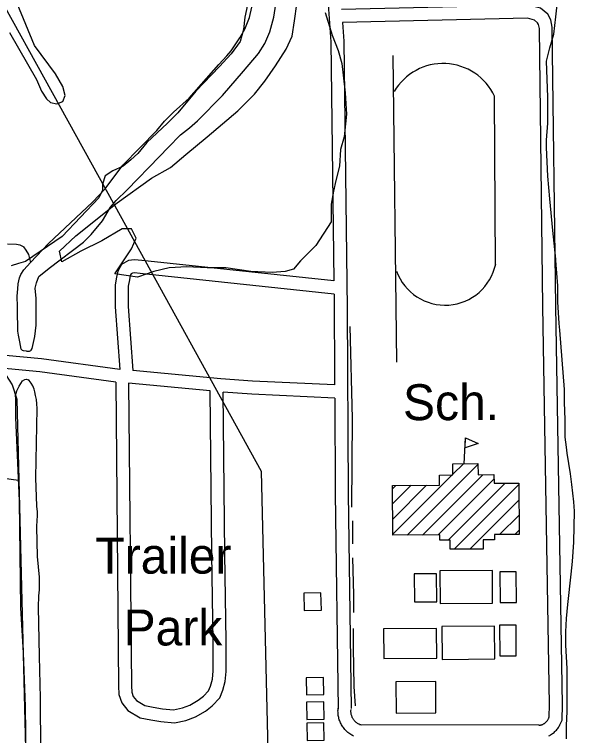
# Model space of a CAD drawing. Extents: x 3715084 to 3753216, y 488173 to 513963.
# Drawn here: x 3742329 to 3743624, y 502348 to 504015 of the extents above; entities that cross this region are included whole.
import ezdxf

# ---------------------------------------------------------------- set-up
doc = ezdxf.new("R2010")
doc.units = 0
for name, color, linetype in [('V-BLDG-IDEN', 7, 'Continuous'), ('V-BLDG-OTLN', 7, 'Continuous'), ('V-ROAD-CNTR', 7, 'Continuous'), ('V-SITE-VEGE', 7, 'Continuous'), ('V-TOPO-SHOR', 7, 'Continuous'), ('V-UTIL-LINE', 7, 'Continuous')]:
    doc.layers.add(name, color=color, linetype=linetype)

msp = doc.modelspace()

# ---------------------------------------------------------------- linework, layer by layer
at = {"layer": 'V-BLDG-OTLN'}
for p, q in [((3743368.9, 502976.1), (3743371.9, 503036.1)), ((3743237.1, 502811), (3743400.7, 502974.6)), ((3743342.7, 502951.9), (3743366.9, 502976.1)), ((3743203.8, 502813.1), (3743341, 502950.2)), ((3743272.7, 502811.2), (3743412.2, 502950.7)), ((3743308.4, 502811.5), (3743437.8, 502940.9)), ((3743203.1, 502918.3), (3743210.8, 502926.1)), ((3743203.3, 502883.2), (3743246.5, 502926.4)), ((3743203.6, 502848.2), (3743282.1, 502926.6)), ((3743332, 502799.8), (3743463.3, 502931.1)), ((3743346, 502778.4), (3743495.4, 502927.8)), ((3743381.6, 502778.7), (3743495.6, 502892.7)), ((3743450.6, 502812.4), (3743495.9, 502857.6)), ((3743486.2, 502812.6), (3743496.1, 502822.5))]:
    msp.add_line(p, q, dxfattribs=at)
for points in [[(3743204.3, 503920), (3743212.4, 503211.1)], [(3743441.5, 503434.9), (3743438.8, 503825.7)]]:
    msp.add_lwpolyline(points, dxfattribs=at)
for points in [[(3743371.9, 503036.1), (3743401.3, 503023), (3743370.8, 503013)], [(3743438.8, 502800.6), (3743412.7, 502800.4), (3743412.9, 502778.9), (3743336.8, 502778.4), (3743336.7, 502799.8), (3743312.7, 502799.6), (3743312.6, 502811.5), (3743203.9, 502810.7), (3743203, 502926.1), (3743311.7, 502926.9), (3743311.5, 502950), (3743342.7, 502950.2), (3743342.5, 502975.9), (3743400.7, 502976.4), (3743400.9, 502950.6), (3743437.7, 502950.9), (3743437.9, 502930.9), (3743495.3, 502931.3), (3743496.2, 502812.7), (3743438.7, 502812.3)], [(3743253.2, 502721.6), (3743253.7, 502656.7), (3743305.6, 502657), (3743305.1, 502722)], [(3743434.1, 502729.7), (3743312.7, 502728.7), (3743313.2, 502652.7), (3743434.6, 502653.6)], [(3743451.6, 502655.1), (3743489.7, 502655.4), (3743489.1, 502726.2), (3743451.1, 502725.9)], [(3743038.7, 502637.7), (3743037.9, 502677.7), (3742997.9, 502676.9), (3742998.7, 502636.9)], [(3743438.9, 502600.8), (3743317.5, 502599.9), (3743318.1, 502523.9), (3743439.5, 502524.8)], [(3743451.2, 502532.1), (3743489.2, 502532.4), (3743488.7, 502603.3), (3743450.6, 502603)], [(3743182.2, 502594.2), (3743182.8, 502525.9), (3743305.5, 502526.8), (3743305, 502595.1)], [(3743044.2, 502442.4), (3743043.4, 502482.4), (3743003.4, 502481.6), (3743004.2, 502441.6)], [(3743210.9, 502471.9), (3743211.4, 502399.8), (3743303.6, 502400.5), (3743303.1, 502472.6)], [(3743045, 502386), (3743044.2, 502426), (3743004.2, 502425.2), (3743005, 502385.2)], [(3743045.6, 502337.5), (3743044.8, 502377.5), (3743004.8, 502376.7), (3743005.6, 502336.7)]]:
    msp.add_lwpolyline(points, close=True, dxfattribs=at)
for centre, radius, start, end in [((3743320.1, 503770.5), 130.9, 24.9343, 149.74), ((3743324.7, 503462.3), 119.5, 200.0526, 348.0231)]:
    msp.add_arc(centre, radius, start, end, dxfattribs=at)
at = {"layer": 'V-ROAD-CNTR'}
for points in [[(3743058.4, 504562.1), (3743049.4, 504413.5), (3743045, 504250.3), (3743046.3, 504140.5), (3743054.9, 504026.9), (3743060.6, 503951.7), (3743067.4, 503398.7)], [(3743595.1, 502383.4), (3743596, 502419.3), (3743580.9, 503339.8), (3743572.5, 503985.3), (3743569.2, 504002.3), (3743561.9, 504015.3), (3743545.4, 504029), (3743518.5, 504036.4), (3743085, 504026.3)], [(3743565.3, 502390.7), (3743566, 502419.4), (3743550.9, 503339.4), (3743542.5, 503982.3), (3743540.7, 503991.9), (3743538.5, 503995.7), (3743531.2, 504001.8), (3743514.8, 504006.3), (3743087.3, 503996.3)], [(3743087.3, 503996.3), (3743090.5, 503953), (3743098.2, 503334.3), (3743100.9, 502907.3), (3743107.5, 502410.1)], [(3742572.9, 503193.9), (3742391.9, 503218.3), (3742008.6, 503254.4), (3741669.5, 503283.4), (3741033.2, 503343.9), (3740391.1, 503400.1), (3739642.4, 503471), (3738745.3, 503556.1), (3738539.4, 503573.6)], [(3742563.4, 503164.9), (3742388.5, 503188.5), (3742005.9, 503224.5), (3741666.8, 503253.6), (3741030.5, 503314), (3740388.4, 503370.2), (3739639.6, 503441.2), (3738742.6, 503526.3), (3738536.4, 503543.8)], [(3743067.4, 503398.7), (3742623.6, 503445.9), (3742607.2, 503447.7), (3742592.7, 503446.1), (3742576.5, 503436.6), (3742568.7, 503421.5), (3742565.6, 503407.3), (3742562.1, 503389.4), (3742562.2, 503338.8), (3742572.9, 503193.9)], [(3743068, 503368.5), (3742620.3, 503416.1), (3742607.2, 503417.5), (3742602.4, 503417), (3742599.2, 503415.1), (3742597.2, 503411.2), (3742595, 503401.2), (3742592.1, 503386.5), (3742592.2, 503340), (3742603.1, 503191.6)], [(3743068, 503368.5), (3743069.3, 503158.2)], [(3743069.3, 503158.2), (3742879.7, 503166.8), (3742806.2, 503172.4), (3742603.1, 503191.6)], [(3742563.4, 503164.9), (3742570.3, 502462.5), (3742570.4, 502443.1), (3742577.4, 502423.6), (3742591.2, 502405.7), (3742620, 502388.6), (3742644.5, 502383.9), (3742667.8, 502380.1), (3742699.3, 502377.4), (3742725.6, 502382.9), (3742747.8, 502390.8), (3742771.2, 502404.5), (3742786.7, 502416.4), (3742804.1, 502435.1), (3742811, 502452.7), (3742816.3, 502472.7), (3742818.9, 502495.6), (3742818.7, 502565.9), (3742815.7, 502768.2), (3742812.1, 503141.9)], [(3742593.4, 503162.3), (3742600.3, 502462.8), (3742600.4, 502448.5), (3742604.1, 502438.2), (3742611.5, 502428.5), (3742630.8, 502417), (3742649.7, 502413.4), (3742671.5, 502409.9), (3742697.4, 502407.6), (3742717.5, 502411.9), (3742735.1, 502418.1), (3742754.4, 502429.4), (3742766.4, 502438.6), (3742778.2, 502451.4), (3742782.4, 502462.1), (3742786.8, 502478.2), (3742788.9, 502497.2), (3742788.7, 502565.6), (3742785.7, 502767.8), (3742782.1, 503144.6)], [(3742782.1, 503144.6), (3742593.4, 503162.3)], [(3743069.5, 503128.1), (3742877.9, 503136.9), (3742812.1, 503141.9)], [(3743069.5, 503128.1), (3743070.9, 502907), (3743077.5, 502409.7)], [(3743113.3, 502346.7), (3743111, 502347.8), (3743108.8, 502349.1), (3743106.6, 502350.4), (3743104.4, 502351.8), (3743102.3, 502353.3), (3743100.3, 502354.9), (3743098.3, 502356.6), (3743096.4, 502358.4), (3743094.6, 502360.2), (3743092.9, 502362.1), (3743091.2, 502364.1), (3743089.6, 502366.1), (3743088.2, 502368.2), (3743086.7, 502370.3), (3743085.4, 502372.6), (3743084.2, 502374.8), (3743083.1, 502377.1), (3743082, 502379.5), (3743081.1, 502381.9), (3743080.2, 502384.3), (3743079.5, 502386.8), (3743078.8, 502389.3), (3743078.3, 502391.8), (3743077.9, 502394.3), (3743077.5, 502396.9), (3743077.3, 502399.5), (3743077.2, 502402), (3743077.1, 502404.6), (3743077.2, 502407.2), (3743077.4, 502409.7), (3743077.6, 502411.5)], [(3743131.5, 502371.8), (3743130, 502372.3), (3743128.7, 502372.7), (3743127.4, 502373.2), (3743126.2, 502373.8), (3743125, 502374.4), (3743123.8, 502375), (3743122.6, 502375.7), (3743121.5, 502376.5), (3743120.4, 502377.3), (3743119.3, 502378.1), (3743118.3, 502379), (3743117.3, 502379.9), (3743116.3, 502380.9), (3743115.4, 502381.9), (3743114.6, 502382.9), (3743113.7, 502384), (3743112.9, 502385.1), (3743112.2, 502386.2), (3743111.5, 502387.4), (3743110.9, 502388.6), (3743110.3, 502389.8), (3743109.7, 502391), (3743109.2, 502392.3), (3743108.8, 502393.6), (3743108.4, 502394.9), (3743108, 502396.2), (3743107.8, 502397.5), (3743107.5, 502398.9), (3743107.3, 502400.2), (3743107.2, 502401.6), (3743107.2, 502402.9), (3743107.1, 502404.3), (3743107.2, 502405.6), (3743107.3, 502407), (3743107.4, 502408.3)], [(3743541.1, 502371.7), (3743542.5, 502371.8), (3743543.7, 502371.9), (3743544.8, 502372.1), (3743545.9, 502372.3), (3743547, 502372.6), (3743548.1, 502372.9), (3743549.2, 502373.3), (3743550.2, 502373.7), (3743551.3, 502374.2), (3743552.3, 502374.7), (3743553.3, 502375.3), (3743554.3, 502375.9), (3743555.2, 502376.5), (3743556.1, 502377.2), (3743557, 502377.9), (3743557.8, 502378.7), (3743558.6, 502379.5), (3743559.4, 502380.3), (3743560.2, 502381.2), (3743560.9, 502382.1), (3743561.5, 502383), (3743562.1, 502384), (3743562.7, 502385), (3743563.2, 502386), (3743563.7, 502387), (3743564.1, 502388.1), (3743564.5, 502389.2), (3743564.9, 502390.2), (3743565.2, 502391.3), (3743565.4, 502392.6), (3743565.5, 502393.1)], [(3743564.2, 502347.1), (3743566.4, 502348.2), (3743568.6, 502349.5), (3743570.7, 502350.8), (3743572.7, 502352.2), (3743574.7, 502353.7), (3743576.6, 502355.2), (3743578.4, 502356.9), (3743580.2, 502358.6), (3743581.9, 502360.4), (3743583.5, 502362.3), (3743585, 502364.3), (3743586.4, 502366.3), (3743587.7, 502368.4), (3743589, 502370.5), (3743590.1, 502372.7), (3743595.1, 502383.4)], [(3743542.1, 502371.7), (3743127.1, 502372.4)]]:
    msp.add_lwpolyline(points, dxfattribs=at)
at = {"layer": 'V-SITE-VEGE'}
for points in [[(3742427.2, 503808.4), (3742441.6, 503813.2), (3742446.4, 503827.6), (3742441.6, 503848.4), (3742424, 503877.2), (3742376, 503942.8), (3742336, 504040.4), (3742248.1, 504174.8)], [(3742870.2, 504048.4), (3742862.2, 504008.4), (3742859, 503979.6), (3742851, 503952.4), (3742830.2, 503923.6), (3742803, 503894.8), (3742748.6, 503837.2), (3742707, 503787.6), (3742683.1, 503763.6), (3742635.1, 503718.8), (3742614.3, 503693.2), (3742598.3, 503678.8), (3742580.7, 503664.4), (3742556.7, 503653.2), (3742539.1, 503642), (3742532.7, 503622.8), (3742532.7, 503608.4), (3742524.7, 503590.8), (3742440, 503501.2), (3742355.2, 503443.5), (3742339.2, 503438.7), (3742321.6, 503433.9)], [(3743047.7, 504019.1), (3743064.1, 503967.2), (3743077.7, 503931.7), (3743085.9, 503901.6), (3743094.1, 503833.3), (3743096.8, 503784.1), (3743091.4, 503732.2), (3743083.2, 503702.2), (3743080.4, 503663.9), (3743072.3, 503631.2), (3743066.8, 503606.6), (3743061.3, 503576.5), (3743061.3, 503551.9), (3743061.3, 503535.5), (3743025.8, 503480.9), (3742990.3, 503445.4), (3742974, 503426.3), (3742954.9, 503420.8), (3742924.8, 503418.1), (3742875.7, 503420.8), (3742818.3, 503429), (3742774.6, 503429), (3742728.2, 503431.7), (3742687.3, 503429), (3742651.8, 503420.8), (3742613.6, 503407.1), (3742561.7, 503415.3), (3742599.9, 503472.7), (3742610.8, 503497.3), (3742599.9, 503519.2), (3742578.1, 503519.2), (3742531.6, 503491.8), (3742482.5, 503467.2), (3742438.8, 503442.7), (3742433.3, 503467.2), (3742471.6, 503502.8), (3742567.1, 503579.3), (3742646.3, 503636.6), (3742690, 503661.2), (3742725.5, 503691.3), (3742774.6, 503732.2), (3742845.6, 503792.3), (3742883.9, 503830.6), (3742908.4, 503860.6), (3742933, 503896.2), (3742957.6, 503934.4), (3742971.2, 503964.5), (3742976.7, 504000), (3742982.2, 504038.2)], [(3743585.5, 503350.7), (3743585.5, 503387.5), (3743580.9, 503445.9), (3743580.9, 503448.9), (3743573.3, 503515), (3743567.1, 503588.7), (3743562.5, 503640.9), (3743559.4, 503706.9), (3743559.4, 503723.8), (3743562.5, 503763.8), (3743562.5, 503823.6), (3743559.4, 503906.6), (3743567.1, 503937.3), (3743576.3, 503969.5), (3743580.9, 504009.5), (3743584, 504037.1)], [(3742318.4, 503973.2), (3742380.8, 503864.4), (3742392, 503837.2), (3742403.2, 503819.6), (3742412.8, 503811.6), (3742427.2, 503808.4)], [(3743605.5, 502340.2), (3743605.5, 502370.9), (3743607, 502403.2), (3743607, 502503), (3743604, 502556.7), (3743604, 502587.4), (3743605.5, 502618.2), (3743608.6, 502650.4), (3743616.2, 502721), (3743619.3, 502750.2), (3743622.4, 502794.8), (3743623.9, 502866.9), (3743622.4, 502888.4), (3743617.8, 502928.4), (3743614.7, 502952.9), (3743607, 503000.5), (3743605.5, 503014.4), (3743602.4, 503037.4), (3743602.4, 503077.3), (3743600.9, 503118.8), (3743600.9, 503148), (3743590.1, 503284.6), (3743588.6, 503300), (3743585.5, 503350.7)], [(3741900.9, 503005.6), (3741941.9, 502991.9), (3742062, 502964.6), (3742094.8, 502972.8), (3742130.3, 502978.2), (3742143.9, 502959.1), (3742174, 502959.1), (3742193.1, 502967.3), (3742204, 502989.2), (3742209.5, 503013.8), (3742214.9, 503046.5), (3742225.8, 503087.5), (3742239.5, 503128.5), (3742247.7, 503158.5), (3742255.9, 503177.7), (3742264.1, 503185.9), (3742280.4, 503191.3), (3742291.4, 503188.6), (3742310.5, 503180.4), (3742324.1, 503158.5), (3742335.1, 503125.8), (3742362.4, 502008.4)]]:
    msp.add_lwpolyline(points, dxfattribs=at)
at = {"layer": 'V-TOPO-SHOR'}
msp.add_line((3743110.6, 502843.8), (3743110.5, 502791), dxfattribs=at)
for points in [[(3742370.7, 503242.7), (3742376.8, 503270.5), (3742379.8, 503296.5), (3742379.9, 503323.8), (3742379.5, 503357.9), (3742377.7, 503382), (3742380.3, 503394.6), (3742386, 503409), (3742409.7, 503428.5), (3742489.3, 503488), (3742506.8, 503505.9), (3742532.8, 503537.8), (3742551.2, 503568.9), (3742564.8, 503584.4), (3742590, 503609.4), (3742664.6, 503686.7), (3742684.6, 503707.5), (3742713.5, 503736.3), (3742733.9, 503752.4), (3742752.4, 503769), (3742810, 503827.5), (3742858.7, 503883.4), (3742893.6, 503924.8), (3742907.9, 503947.7), (3742919.8, 503974.2), (3742928.7, 504008.6), (3742935.5, 504055)], [(3742345, 503240.7), (3742341.6, 503258), (3742338.6, 503273), (3742337.6, 503282.3), (3742337.2, 503300.1), (3742336.8, 503314.8), (3742336.4, 503338.6), (3742335.8, 503363.9), (3742337, 503380.7), (3742337.7, 503391.8), (3742341.2, 503406), (3742344.5, 503413.8), (3742351.2, 503424.7), (3742366.3, 503441.5), (3742408.4, 503485.2), (3742509.8, 503581.1), (3742539.1, 503612), (3742579.6, 503666.7), (3742658.4, 503746.7), (3742676.4, 503768), (3742696.9, 503788.8), (3742733.6, 503821), (3742801.9, 503899.4), (3742820.3, 503918.9), (3742830.1, 503930.8), (3742838.3, 503942.5), (3742850.6, 503960.7), (3742862.1, 503980.6), (3742872.5, 504007.5), (3742878, 504031.9)], [(3742313.7, 503484.2), (3742334.1, 503483.8), (3742341.6, 503482.3), (3742349.6, 503478), (3742350.6, 503477.2), (3742356.1, 503469.8), (3742362.1, 503460), (3742366.3, 503441.5)], [(3743104.4, 503293.1), (3743109.8, 503081), (3743108.6, 502875.5)], [(3742357, 503236.4), (3742350.7, 503237.1), (3742348.3, 503238.3), (3742345, 503240.7)], [(3742357, 503236.4), (3742364.5, 503236.4), (3742367.6, 503237.6), (3742368.4, 503238.8), (3742370.7, 503242.7)], [(3742347.1, 501885.3), (3742347.9, 501885.4), (3742355.9, 501887.2), (3742361.6, 501891.2), (3742365.4, 501896.6), (3742366.9, 501900.5), (3742368.2, 501907.7), (3742368.6, 501918.6), (3742368.2, 501984.7), (3742359.9, 502123.1), (3742356.8, 502294), (3742355.3, 502415.1), (3742350.2, 502539.3), (3742344.4, 502643.1), (3742341.2, 502890.2), (3742333, 503083.4), (3742332.5, 503126.5), (3742332, 503133.7), (3742333.2, 503139.4), (3742334.7, 503144.9), (3742337, 503149.5), (3742340.6, 503155.7), (3742348, 503167.7)], [(3742348, 503167.7), (3742353.5, 503170.8), (3742357.1, 503171.6), (3742361.3, 503170.5)], [(3742390.5, 502310.4), (3742390, 502434), (3742387.6, 502531.3), (3742385.1, 502644.5), (3742386, 502671), (3742387.7, 502684.3), (3742387.6, 502700.1), (3742387.3, 502714), (3742382.8, 502761.7), (3742381.4, 502830.3), (3742382.3, 502845.5), (3742382.5, 502854.7), (3742382.5, 502864.9), (3742381.3, 502877.8), (3742379.1, 502943.8), (3742381.3, 503063.6), (3742382.1, 503103.7), (3742381.5, 503114.5), (3742380.4, 503124.4), (3742378.2, 503134.1), (3742376.6, 503142.2), (3742374.8, 503148.3), (3742371.6, 503156.6), (3742368.4, 503162.6), (3742363.6, 503168.4), (3742361.3, 503170.5)], [(3742265.1, 502948.2), (3742339.1, 502938.5)], [(3743110.7, 502758.9), (3743112.7, 502673.3), (3743112.8, 502632.6)], [(3743112.5, 502595), (3743112.5, 502551.6), (3743113.5, 502461.2), (3743116.8, 502416.8)]]:
    msp.add_lwpolyline(points, dxfattribs=at)
at = {"layer": 'V-UTIL-LINE'}
msp.add_lwpolyline([(3742933.6, 501570.4), (3742900.3, 502957.9), (3742562.4, 503571.7), (3742143.2, 504328.9), (3741680.5, 505166.5), (3740804.7, 506723.8), (3740041.2, 508098.6), (3739382.9, 509289.7), (3738375.3, 511088.5)], dxfattribs=at)

# ---------------------------------------------------------------- texts
at = {"layer": 'V-BLDG-IDEN'}
for s, p in [('Sch.', (3743227.4, 503076.9)), ('Trailer', (3742516.5, 502722.1)), ('Park', (3742581.7, 502556.1))]:
    msp.add_text(s, height=83, dxfattribs=at).set_placement(p)

doc.saveas('drawing.dxf')
